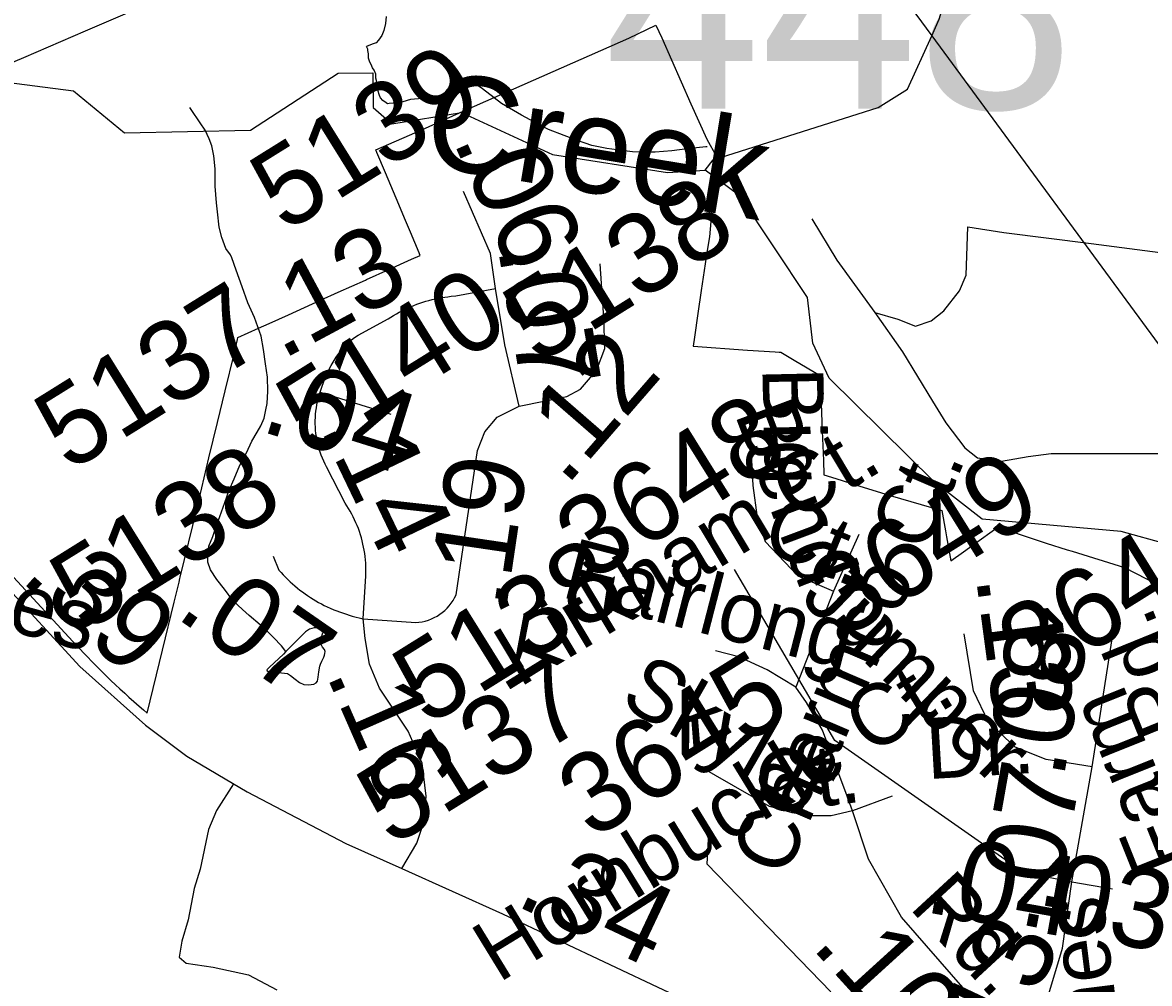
# Model space of a CAD drawing. Extents: x 2001466 to 31450019, y -30647475 to 847247.
# Drawn here: x 2153242 to 2156754, y 802715 to 805708 of the extents above; entities that cross this region are included whole.
import ezdxf

# ---------------------------------------------------------------- set-up
doc = ezdxf.new("R2010")
doc.units = 0
for name, color, linetype in [('Exist Boundary Political City Limit New', 7, 'Continuous'), ('Exist Hydrographic Creek Single Shore', 7, 'Continuous'), ('Exist Hydrographic Creek Single Shore Label', 7, 'Continuous'), ('Exist Hydrographic Misc Water Feature', 7, 'Continuous'), ('Exist Road Non-System Type 51', 7, 'Continuous'), ('Exist Road Non-System Type 51 Label', 7, 'Continuous'), ('Exist Road Secondary Mileage Hundredths English Label', 7, 'Continuous'), ('Exist Road Secondary Structure Standard Bridge Number Label', 7, 'Continuous'), ('Exist Road Secondary Type 51 Attributed', 7, 'Continuous'), ('Exist Road Secondary Type 51 Label', 7, 'Continuous'), ('Exist Road Secondary Type 51 Number Label', 7, 'Continuous'), ('Exist Utilities Electrical Transmission Line', 7, 'Continuous'), ('Map Preparation Boundary City Limit Buffer Line', 7, 'Continuous')]:
    doc.layers.add(name, color=color, linetype=linetype)

msp = doc.modelspace()

# ---------------------------------------------------------------- linework, layer by layer
at = {"layer": 'Exist Boundary Political City Limit New'}
for points in [[(2154926, 806319.9), (2153438, 805681.6), (2153245, 805598.8), (2153109.5, 805540.8)], [(2153913.2, 804727), (2153978, 804755.8), (2154011.5, 804770.9), (2154070.8, 804797.7), (2154171.5, 804843.1), (2154226.2, 804867.8), (2154311.2, 804906.1), (2154314.8, 804907.6), (2154384, 804938.9), (2154454.5, 804970.7), (2154481.5, 804982.9), (2154479.5, 804987.4), (2154478, 804990.9), (2154451, 805055.5), (2154436, 805092), (2154407, 805161.3), (2154374, 805240.4), (2154347, 805303.6), (2154343.8, 805311.3), (2154488.5, 805375.6), (2154624.8, 805436.4), (2155132, 805659.4), (2155216, 805700.2), (2155234.8, 805660.9), (2155325.5, 805455.2), (2155374.5, 805344.7), (2155405.5, 805290.9), (2155383, 805041.1), (2155376.5, 804998.5), (2155357.8, 804873.1), (2155347.2, 804802.1), (2155336.2, 804728.6), (2155332, 804700.2), (2155501.8, 804687.9), (2155588, 804682.4), (2155600.8, 804681.6), (2155605.5, 804681.3), (2155647.2, 804656.6), (2155728.2, 804608.3), (2155730.5, 804550.1), (2155734.8, 804435.4), (2155738.2, 804343.8), (2155740, 804299.6), (2155777.2, 804287.8), (2155848.2, 804265.4), (2155946.2, 804235), (2156107.5, 804187.9), (2156119, 804124.4), (2156122.2, 804105.7), (2156135.5, 804031.1), (2156175, 804059.4), (2156205.2, 804081.1), (2156282.5, 804137), (2156292.8, 804133.5), (2156395, 804098.9), (2156432, 804086.4), (2156498, 804065.8), (2156513.5, 804061), (2156676.5, 804010), (2156850.5, 803920.8)], [(2152794.5, 804434.4), (2153411.8, 803766.7), (2153420.5, 803757.1), (2153433, 803743.9), (2153445.5, 803730.9), (2153457.5, 803718.3), (2153472, 803703.8), (2153488.5, 803687.1), (2153503.2, 803672.8), (2153517.5, 803658.9), (2153532, 803645.1), (2153545.2, 803632.8), (2153560.8, 803618.6), (2153574, 803606.5), (2153589.8, 803592.5), (2153606.2, 803578), (2153619, 803566.9), (2153631.2, 803556.6), (2153678.5, 803752.7), (2153714.8, 803903), (2153730.2, 803964.9), (2153733, 803976.2), (2153734, 803980.2), (2153786.2, 804196.8), (2153823.5, 804352), (2153850.2, 804462.2), (2153874, 804561), (2153901.5, 804675), (2153912, 804721.1), (2153913.2, 804727)]]:
    msp.add_lwpolyline(points, dxfattribs=at)
at = {"layer": 'Exist Hydrographic Creek Single Shore'}
for points in [[(2156075.7, 805666.9), (2156099.3, 805718.8), (2156255.3, 806220.8), (2156298.7, 806317)], [(2155369.3, 805248.2), (2155394.3, 805280.6), (2155909.2, 805443.9), (2156000.2, 805501), (2156075.7, 805666.9)], [(2153159.2, 805526.7), (2153401.2, 805495.4), (2153560.3, 805364.3), (2153952.4, 805372.6), (2154226.3, 805550.6), (2154334.2, 805551.7), (2154335.2, 805443.5), (2154393.2, 805393), (2154610.2, 805428), (2154894.2, 805297.4), (2155252.2, 805240.8), (2155369.3, 805248.2)]]:
    msp.add_lwpolyline(points, dxfattribs=at)
at = {"layer": 'Exist Hydrographic Misc Water Feature'}
for points in [[(2154376, 805727.5), (2154374, 805705.5), (2154368.2, 805683.6), (2154362.1, 805667.5), (2154352.2, 805653.6), (2154344.4, 805645.4), (2154338.1, 805643.5), (2154332.3, 805641.2), (2154314.3, 805633.3)], [(2155376.3, 805321.3), (2155372, 805321.2), (2155313.9, 805314.9), (2155265.7, 805308.5), (2155214.1, 805304.5), (2155176.1, 805304.2), (2155143.7, 805305.8), (2155109.9, 805309.7), (2155063.8, 805315.5), (2155016.2, 805325.1), (2154972.1, 805341.1), (2154930.1, 805356.8), (2154881.9, 805374.7), (2154867.5, 805382.5), (2154797.8, 805419.8), (2154735.3, 805455.7), (2154688.9, 805491.5), (2154671.3, 805505.1), (2154648.9, 805519), (2154637.1, 805524.9), (2154622.9, 805529), (2154607.3, 805529), (2154597.1, 805526.9), (2154593, 805522.6), (2154586.8, 805518.7), (2154583.1, 805514.8), (2154580.9, 805508.6), (2154579, 805502.8), (2154575.1, 805496.5), (2154565.3, 805486.6), (2154553.2, 805482.8), (2154529.2, 805476.3), (2154489.4, 805472.2), (2154451.3, 805468.2), (2154427.3, 805461.7), (2154409.2, 805460), (2154397.8, 805457.6), (2154385.5, 805455.8), (2154379.5, 805455.5), (2154375.6, 805457.7), (2154365.6, 805465.3), (2154357.6, 805473.4), (2154355.3, 805481.5), (2154349.6, 805497.4), (2154345.3, 805527.3), (2154343, 805535.3), (2154343, 805547.5), (2154338.7, 805559.5), (2154332.8, 805567.3), (2154328.9, 805577.2), (2154324.6, 805585.1), (2154320.2, 805597.1), (2154320.5, 805611.3), (2154318.8, 805621.3), (2154318.6, 805625), (2154314.3, 805633.3)], [(2154062.9, 803748.3), (2154049, 803766.3), (2154024.8, 803791.9), (2154004.7, 803811.9), (2153982.5, 803831.9), (2153948.5, 803861.4), (2153928.4, 803879.5), (2153898.3, 803907.2), (2153872, 803943.2), (2153848, 803973.2), (2153827.9, 804003), (2153819.5, 804027), (2153819.7, 804050.9), (2153823.2, 804076.7), (2153835.5, 804106.9), (2153842.9, 804128.9), (2153856.8, 804169), (2153872.6, 804212.9), (2153886.2, 804251), (2153901.9, 804287.1), (2153919.6, 804329.5), (2153940.1, 804367.4), (2153957.5, 804403.7), (2153973.3, 804431.7), (2153985, 804451.5), (2153995, 804475.5), (2154000.6, 804501.8), (2154004.9, 804521.9), (2154006.5, 804559.8), (2154006.1, 804603.7), (2154000, 804645.5), (2153993.6, 804689.5), (2153985.8, 804731.7), (2153965.3, 804789.5), (2153944.8, 804835.2), (2153926.8, 804885), (2153908.7, 804936.9), (2153894.6, 804975.1), (2153890.3, 804985.1), (2153876.1, 805004.6), (2153864, 805038.9), (2153855.6, 805070.6), (2153849.7, 805118.6), (2153847, 805146.6), (2153843.1, 805198.7), (2153843.1, 805252.7), (2153838.6, 805292.7), (2153832, 805324.5), (2153824.2, 805346.4), (2153812.1, 805372.6), (2153795.9, 805396.1), (2153768.2, 805437.1), (2153763.5, 805444)], [(2156901.2, 803914.3), (2156884.2, 804016.3), (2156808.4, 804083.5), (2156666.3, 804122.5), (2156233.4, 804161), (2156082.3, 804278.9), (2155756.2, 804600.6), (2155705.4, 804709.9), (2155688.4, 804851.3), (2155478.4, 805167.3), (2155369.3, 805248.2)], [(2154062.9, 803748.3), (2154055.3, 803740.2), (2154011.6, 803699.7), (2154003.4, 803692), (2154005.3, 803688.1), (2154009.6, 803685.8), (2154021.7, 803684), (2154049.4, 803682.2), (2154067.8, 803680.3), (2154077.5, 803674.4), (2154091.6, 803662.5), (2154105.8, 803652.6), (2154119.5, 803646.5), (2154133.7, 803644.7), (2154149.9, 803646.8), (2154157.6, 803650.8), (2154161.7, 803656.7), (2154163.6, 803669), (2154165.4, 803685), (2154169.3, 803702.7), (2154171.2, 803708.9), (2154175.3, 803718.8), (2154181.2, 803730.9), (2154183.1, 803737.1), (2154184.9, 803742.9), (2154185.1, 803749), (2154183.1, 803754.9), (2154177.1, 803762.7), (2154173, 803770.6), (2154169.1, 803780.9), (2154171, 803788.8), (2154172.8, 803793), (2154174.7, 803796.7), (2154176.7, 803800.9), (2154178.6, 803806.7), (2154174.7, 803817), (2154168.5, 803820.8), (2154160.7, 803822.8), (2154151.1, 803822.7), (2154136.7, 803818.7), (2154124.8, 803810.4), (2154111.1, 803796.7), (2154086.9, 803772.3), (2154062.9, 803748.3)]]:
    msp.add_lwpolyline(points, dxfattribs=at)
at = {"layer": 'Exist Road Non-System Type 51'}
for p, q in [((2155899, 804804.5), (2155984.7, 804682.4)), ((2155848.8, 804113.2), (2155769.6, 803936.5)), ((2155769.6, 803936.5), (2155651.9, 803637.6)), ((2155952.9, 803297.9), (2155828.5, 803252.6))]:
    msp.add_line(p, q, dxfattribs=at)
for points in [[(2155899, 804804.5), (2155970.7, 804783.7), (2156025.2, 804762.9), (2156074.6, 804778.5), (2156113.5, 804809.7), (2156162.8, 804872.1), (2156183.6, 804921.4), (2156188.8, 805072.1), (2156300.5, 805053.9), (2156573.1, 805020.2), (2156812, 804989), (2156905.5, 804973.4), (2156957.4, 804965.6), (2157048, 804978.6), (2157260.9, 804989), (2157401.1, 805004.6), (2157546.5, 805012.4), (2157655.6, 805020.2), (2157754.3, 805046.1), (2157872.7, 805113.3)], [(2155702.2, 805096.7), (2155780.3, 804967.7), (2155899, 804804.5)], [(2155984.7, 804682.4), (2156078.2, 804529.1), (2156119.7, 804461.5), (2156179.5, 804383.6), (2156218.4, 804352.4), (2156293.7, 804342), (2156376.2, 804356.1), (2156448.4, 804365.9), (2156977.8, 804365.9), (2157036.9, 804359.5)], [(2155507.1, 804483.3), (2155518.4, 804265.9), (2155532, 804166.2), (2155556.9, 804091.5), (2155658.7, 803985), (2155769.6, 803936.5)], [(2155651.9, 803637.6), (2155563.3, 803691.7), (2155474.4, 803732), (2155401.7, 803750.7)], [(2155828.5, 803252.6), (2155812.6, 803297.9), (2155735.7, 803504), (2155685.9, 803590), (2155651.9, 803637.6)], [(2155828.5, 803252.6), (2155762.8, 803236.7), (2155701.7, 803236.7), (2155640.6, 803245.8), (2155594.5, 803259.7), (2155570.1, 803266.1), (2155345.9, 803394.7)], [(2153900.2, 803336.7), (2153847, 803253.8), (2153821.5, 803194.5), (2153796.4, 803070.8), (2153777.4, 803010.2)], [(2156336.2, 802514.8), (2155981.9, 802921.1), (2155879, 803101.3), (2155828.5, 803252.6)], [(2153777.4, 803010.2), (2153758.3, 802912.5), (2153739.3, 802846.3), (2153730.3, 802796.9), (2153752.7, 802777.9), (2153836.8, 802765.5), (2153946.7, 802741.5), (2154035.3, 802694.4)]]:
    msp.add_lwpolyline(points, dxfattribs=at)
at = {"layer": 'Exist Road Secondary Type 51 Attributed'}
msp.add_line((2154170.2, 804557.1), (2154389.8, 804488), dxfattribs=at)
for points in [[(2154716.2, 804879.3), (2154701.2, 804989), (2154616.5, 805181.8)], [(2154790, 804513.1), (2154939.1, 804543.7), (2154981.1, 804566.6), (2155031, 804624), (2155057.6, 804692.8), (2155053.9, 804788.4), (2155042.4, 804956.7)], [(2154170.2, 804557.1), (2154176.5, 804575.8), (2154190.2, 804613.3), (2154203.8, 804640.1), (2154219.8, 804665.5), (2154238, 804689.2), (2154258.5, 804711.1), (2154274.3, 804724.9), (2154288.3, 804734.8), (2154382.2, 804785.2), (2154390.6, 804790.7), (2154399, 804795.9), (2154407.6, 804801), (2154416.4, 804805.8), (2154425.2, 804810.5), (2154434.3, 804814.9), (2154443.3, 804819.1), (2154452.5, 804823.1), (2154461.7, 804826.9), (2154471, 804830.5), (2154480.4, 804833.9), (2154490, 804837), (2154499.5, 804839.9), (2154509.1, 804842.7), (2154518.7, 804845.2), (2154528.6, 804847.4), (2154538.4, 804849.5), (2154548.3, 804851.3), (2154558.1, 804852.9), (2154568, 804854.2), (2154578, 804855.4), (2154592.8, 804856.6), (2154716.2, 804879.3)], [(2154790, 804513.1), (2154745.7, 804704.6), (2154716.2, 804879.3)], [(2154304, 803850.5), (2154312.3, 803984.4), (2154312.7, 803994.4), (2154312.7, 804004.4), (2154312.5, 804014.4), (2154311.8, 804024.4), (2154311.2, 804034.3), (2154310.2, 804044.3), (2154309, 804054.2), (2154307.3, 804064.1), (2154305.5, 804073.9), (2154303.4, 804083.7), (2154301, 804093.4), (2154298.5, 804103.1), (2154295.6, 804112.7), (2154292.6, 804122.2), (2154289.1, 804131.6), (2154285.4, 804140.9), (2154281.5, 804150.1), (2154277.4, 804159.2), (2154273.1, 804168.2), (2154268.4, 804177.1), (2154263.7, 804185.8), (2154258.5, 804194.4), (2154247.9, 804210.8), (2154190.2, 804324), (2154185.5, 804332.8), (2154181.2, 804341.9), (2154177.1, 804351), (2154173.4, 804360.3), (2154170.2, 804369.7), (2154167.1, 804379.2), (2154164.2, 804388.9), (2154161.9, 804398.6), (2154159.9, 804408.4), (2154158.1, 804418.2), (2154156.6, 804428.1), (2154155.6, 804438), (2154155, 804448), (2154154.6, 804458), (2154154.6, 804468), (2154155, 804478), (2154155.6, 804488), (2154156.6, 804497.9), (2154158.1, 804507.9), (2154159.7, 804517.7), (2154161.7, 804527.5), (2154164.2, 804537.2), (2154166.9, 804546.8), (2154170.2, 804557.1)], [(2154304, 803850.5), (2154467.9, 803839.1), (2154477.9, 803840), (2154487.8, 803841.6), (2154497.4, 803843.8), (2154507.1, 803846.8), (2154516.5, 803850.4), (2154525.5, 803854.5), (2154534.3, 803859.3), (2154542.7, 803864.7), (2154550.7, 803870.6), (2154558.3, 803877), (2154565.5, 803884), (2154572.3, 803891.4), (2154578.4, 803899.3), (2154584.2, 803907.6), (2154589.1, 803916.2), (2154593.6, 803925.1), (2154660, 804375.4), (2154683, 804432.8), (2154721.1, 804478.7), (2154790, 804513.1)], [(2152828, 804351.3), (2152942.3, 804216.9), (2153177, 803967.5), (2153421.3, 803701.6), (2153625.6, 803519.1), (2153754.4, 803422.4), (2153942.9, 803311.7), (2154250.4, 803151.1), (2154425, 803072.5)], [(2154023.7, 804045.5), (2154041.4, 804002.1), (2154048.1, 803994.7), (2154054.9, 803987.4), (2154061.9, 803980.2), (2154069.1, 803973.2), (2154076.2, 803966.3), (2154083.6, 803959.6), (2154091.2, 803953), (2154099, 803946.6), (2154106.8, 803940.4), (2154114.8, 803934.4), (2154122.8, 803928.5), (2154131, 803922.8), (2154139.4, 803917.3), (2154147.8, 803912), (2154156.4, 803906.8), (2154165, 803901.9), (2154173.8, 803897.1), (2154182.9, 803892.5), (2154191.7, 803888.1), (2154200.9, 803883.9), (2154212.4, 803879), (2154270, 803859), (2154304, 803850.5)], [(2154425, 803072.5), (2154471, 803151.3), (2154494.1, 803219.7), (2154500.1, 803298), (2154488.2, 803400.5), (2154444.1, 803500.9), (2154354.9, 803634.1), (2154323.9, 803709.4), (2154309.8, 803789.2), (2154304, 803850.5)], [(2156576.1, 803389), (2156432.6, 803412.1), (2156335.4, 803451), (2156252.7, 803528.9), (2156206.5, 803626.2), (2156177.3, 803803.8)], [(2156576.1, 803389), (2156636.9, 803781.9)], [(2156512.9, 803031.3), (2156576.1, 803389)], [(2154425, 803072.5), (2154737.9, 802931.5), (2155240, 802694.9), (2155503.8, 802572), (2155644.8, 802487.5), (2155734.8, 802409.6), (2155829.6, 802305), (2155947.6, 802157.8)], [(2156350, 803062.9), (2156512.9, 803031.3)], [(2156223.5, 802407.2), (2156357.3, 802534.9), (2156425.3, 802629.8), (2156483.7, 802824.5), (2156512.9, 803031.3)], [(2156512.9, 803031.3), (2156639.3, 803009.4)]]:
    msp.add_lwpolyline(points, dxfattribs=at)
at = {"layer": 'Exist Road Secondary Type 51 Number Label'}
for points in [[(2156324.6, 803086.1), (2155773.6, 803471.8), (2155461.4, 804004.4)], [(2155761.4, 802688.2), (2155375.7, 803086.1), (2155381.8, 803202.4)]]:
    msp.add_lwpolyline(points, dxfattribs=at)
at = {"layer": 'Exist Utilities Electrical Transmission Line'}
msp.add_line((2156075.7, 805666.9), (2157036.9, 804359.5), dxfattribs=at)
msp.add_lwpolyline([(2155599.4, 806317), (2155756.2, 806101.4), (2156075.7, 805666.9)], dxfattribs=at)
at = {"layer": 'Map Preparation Boundary City Limit Buffer Line'}
for points in [[(2154926, 806319.9), (2153438, 805681.6), (2153245, 805598.8), (2153109.5, 805540.8)], [(2153913.2, 804727), (2153978, 804755.8), (2154011.5, 804770.9), (2154070.8, 804797.7), (2154171.5, 804843.1), (2154226.2, 804867.8), (2154311.2, 804906.1), (2154314.8, 804907.6), (2154384, 804938.9), (2154454.5, 804970.7), (2154481.5, 804982.9), (2154479.5, 804987.4), (2154478, 804990.9), (2154451, 805055.5), (2154436, 805092), (2154407, 805161.3), (2154374, 805240.4), (2154347, 805303.6), (2154343.8, 805311.3), (2154488.5, 805375.6), (2154624.8, 805436.4), (2155132, 805659.4), (2155216, 805700.2), (2155234.8, 805660.9), (2155325.5, 805455.2), (2155374.5, 805344.7), (2155405.5, 805290.9), (2155383, 805041.1), (2155376.5, 804998.5), (2155357.8, 804873.1), (2155347.2, 804802.1), (2155336.2, 804728.6), (2155332, 804700.2), (2155501.8, 804687.9), (2155588, 804682.4), (2155600.8, 804681.6), (2155605.5, 804681.3), (2155647.2, 804656.6), (2155728.2, 804608.3), (2155730.5, 804550.1), (2155734.8, 804435.4), (2155738.2, 804343.8), (2155740, 804299.6), (2155777.2, 804287.8), (2155848.2, 804265.4), (2155946.2, 804235), (2156107.5, 804187.9), (2156119, 804124.4), (2156122.2, 804105.7), (2156135.5, 804031.1), (2156175, 804059.4), (2156205.2, 804081.1), (2156282.5, 804137), (2156292.8, 804133.5), (2156395, 804098.9), (2156432, 804086.4), (2156498, 804065.8), (2156513.5, 804061), (2156676.5, 804010), (2156850.5, 803920.8)], [(2152794.5, 804434.4), (2153411.8, 803766.7), (2153420.5, 803757.1), (2153433, 803743.9), (2153445.5, 803730.9), (2153457.5, 803718.3), (2153472, 803703.8), (2153488.5, 803687.1), (2153503.2, 803672.8), (2153517.5, 803658.9), (2153532, 803645.1), (2153545.2, 803632.8), (2153560.8, 803618.6), (2153574, 803606.5), (2153589.8, 803592.5), (2153606.2, 803578), (2153619, 803566.9), (2153631.2, 803556.6), (2153678.5, 803752.7), (2153714.8, 803903), (2153730.2, 803964.9), (2153733, 803976.2), (2153734, 803980.2), (2153786.2, 804196.8), (2153823.5, 804352), (2153850.2, 804462.2), (2153874, 804561), (2153901.5, 804675), (2153912, 804721.1), (2153913.2, 804727)]]:
    msp.add_lwpolyline(points, dxfattribs=at)

# ---------------------------------------------------------------- texts
at = {"layer": 'Exist Hydrographic Creek Single Shore Label'}
msp.add_text('Creek', height=300, rotation=350.6284, dxfattribs=at).set_placement((2154482.4, 805265.9))
at = {"layer": 'Exist Road Non-System Type 51 Label'}
for s, rotation, p in [('Big', 271.2448, (2155547.9, 804632.4)), ('Bend', 290.5498, (2155460.6, 804489.7)), ('Charmco Ct.', 66.7303, (2155618.9, 803038.9)), ('Ct.', 337.4722, (2155537.1, 804070.6)), ('Fairlong', 345.5511, (2154917.2, 803919.8)), ('Skylar', 330.1594, (2155098.5, 803584.7)), ('Ct.', 6.8458, (2155538.8, 803242.4)), ('Rd.', 312.6575, (2156002.4, 802951.1))]:
    msp.add_text(s, height=190, rotation=rotation, dxfattribs=at).set_placement(p)
at = {"layer": 'Exist Road Secondary Mileage Hundredths English Label'}
for s, rotation, p in [('.06', 293.7188, (2154582.4, 805341.7)), ('.13', 28.2566, (2154050.3, 804655.9)), ('.07', 279.5959, (2154723.1, 805007.6)), ('.12', 49.0211, (2154935.4, 804260)), ('.04', 342.7141, (2153978, 804436.9)), ('.14', 295.64, (2154167.9, 804445.5)), ('.19', 81.608, (2154749.6, 803879.2)), ('.39', 318.219, (2153230.9, 803972.8)), ('.07', 325.251, (2153714.3, 803858.1)), ('.13', 277.5646, (2156213.2, 803980.8)), ('.08', 80.2263, (2156486.2, 803348.4)), ('.16', 293.7122, (2154186.7, 803678.9)), ('.07', 79.93, (2156461.6, 802919.9)), ('.04', 349.8989, (2156047.3, 802938.3)), ('.34', 334.7661, (2154772.6, 802960.4)), ('.03', 348.6863, (2156341.3, 802901)), ('.13', 64.7154, (2156282.6, 802423.2)), ('.10', 312.2474, (2155696.7, 802829.2))]:
    msp.add_text(s, height=250, rotation=rotation, dxfattribs=at).set_placement(p)
at = {"layer": 'Exist Road Secondary Structure Standard Bridge Number Label'}
msp.add_text('448', height=656.17, dxfattribs=at).set_placement((2155054.7, 805439.6))
at = {"layer": 'Exist Road Secondary Type 51 Label'}
for s, rotation, p in [('Kirkham Ct.', 30.9091, (2154790.9, 803635.2)), ('Jones', 344.4973, (2152793.5, 803927.3)), ('Jumper', 316.1027, (2155662, 803911.1)), ('Rd.', 112.1443, (2156906.3, 803531.1)), ('Hornbuckle Ct.', 31.5027, (2154726.1, 802714.6)), ('Farm', 111.848, (2156890.2, 803102.1)), ('Dr.', 3.3772, (2156062.7, 803351)), ('Jones', 97.1085, (2156692.1, 802320.6))]:
    msp.add_text(s, height=190, rotation=rotation, dxfattribs=at).set_placement(p)
at = {"layer": 'Exist Road Secondary Type 51 Number Label'}
for s, p in [('5139', (2154059.4, 805051.1)), ('5138', (2154847.5, 804640.4)), ('5140', (2154140.4, 804355.7)), ('5137', (2153387.2, 804305.6)), ('3648', (2155010, 803962)), ('5138', (2153435.1, 803805.1)), ('3649', (2155800.8, 803784.6)), ('3644', (2156388.3, 803630.6)), ('5138', (2154503.3, 803513.3)), ('3645', (2155017.2, 803159.8)), ('5137', (2154392.3, 803138))]:
    msp.add_text(s, height=250, rotation=31.918, dxfattribs=at).set_placement(p)

doc.saveas('drawing.dxf')
